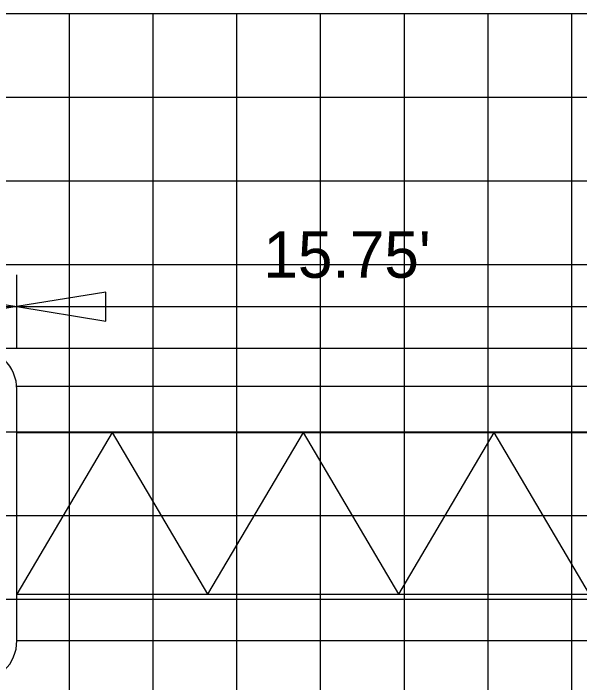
# Model space of a CAD drawing. Extents: x 1797809 to 2198143, y 249608 to 1237864.
# Drawn here: x 2195615.37 to 2195628.89, y 1237302.11 to 1237318.11 of the extents above; entities that cross this region are included whole.
import ezdxf

# ---------------------------------------------------------------- set-up
doc = ezdxf.new("R2010")
doc.units = 0
for name, color, linetype in [('GSCOLORFILL', 7, 'Continuous'), ('GSDIMS', 7, 'Continuous'), ('GSSHT', 7, 'Continuous'), ('Level 55', 7, 'Continuous')]:
    doc.layers.add(name, color=color, linetype=linetype)

msp = doc.modelspace()

# ---------------------------------------------------------------- linework, layer by layer
at = {"layer": 'GSCOLORFILL'}
msp.add_line((2195615.449, 1237303.113), (2195615.449, 1237309.115), dxfattribs=at)
for centre, start, end in [((2195614.45, 1237309.115), 0, 90), ((2195614.45, 1237303.113), 270, 0)]:
    msp.add_arc(centre, 0.999, start, end, dxfattribs=at)
at = {"layer": 'GSDIMS'}
for p, q in [((2195615.449, 1237310.114), (2195615.449, 1237311.855)), ((2195600.464, 1237311.097), (2195615.449, 1237311.097)), ((2195615.449, 1237311.097), (2195631.209, 1237311.097)), ((2195615.449, 1237309.196), (2195633.215, 1237309.196)), ((2195615.449, 1237308.086), (2195633.215, 1237308.086)), ((2195617.728, 1237308.086), (2195615.449, 1237304.223)), ((2195617.728, 1237308.086), (2195620.006, 1237304.223)), ((2195622.285, 1237308.086), (2195620.006, 1237304.223)), ((2195622.285, 1237308.086), (2195624.563, 1237304.223)), ((2195626.842, 1237308.086), (2195624.563, 1237304.223)), ((2195626.842, 1237308.086), (2195629.12, 1237304.223)), ((2195615.449, 1237304.223), (2195631.209, 1237304.223)), ((2195615.449, 1237303.113), (2195631.209, 1237303.113))]:
    msp.add_line(p, q, dxfattribs=at)
for points in [[(2195615.449, 1237311.097), (2195613.321, 1237310.75), (2195613.321, 1237311.445)], [(2195615.449, 1237311.097), (2195617.577, 1237310.75), (2195617.577, 1237311.445)]]:
    msp.add_lwpolyline(points, close=True, dxfattribs=at)
at = {"layer": 'GSSHT'}
for p, q in [((2195584.707, 1237318.106), (2195714.707, 1237318.106)), ((2195616.707, 1237258.106), (2195616.707, 1237318.106)), ((2195618.707, 1237258.106), (2195618.707, 1237318.106)), ((2195620.707, 1237258.106), (2195620.707, 1237318.106)), ((2195622.707, 1237258.106), (2195622.707, 1237318.106)), ((2195624.707, 1237258.106), (2195624.707, 1237318.106)), ((2195626.707, 1237258.106), (2195626.707, 1237318.106)), ((2195628.707, 1237258.106), (2195628.707, 1237318.106)), ((2195584.707, 1237316.106), (2195714.707, 1237316.106)), ((2195584.707, 1237314.106), (2195714.707, 1237314.106)), ((2195584.707, 1237312.106), (2195714.707, 1237312.106)), ((2195584.707, 1237310.106), (2195714.707, 1237310.106)), ((2195584.707, 1237308.106), (2195714.707, 1237308.106)), ((2195584.707, 1237306.106), (2195714.707, 1237306.106)), ((2195584.707, 1237304.106), (2195714.707, 1237304.106))]:
    msp.add_line(p, q, dxfattribs=at)

# ---------------------------------------------------------------- texts
at = {"layer": 'Level 55'}
msp.add_text("15.75'", height=1.1105, dxfattribs=at).set_placement((2195621.337, 1237311.786))

doc.saveas('drawing.dxf')
